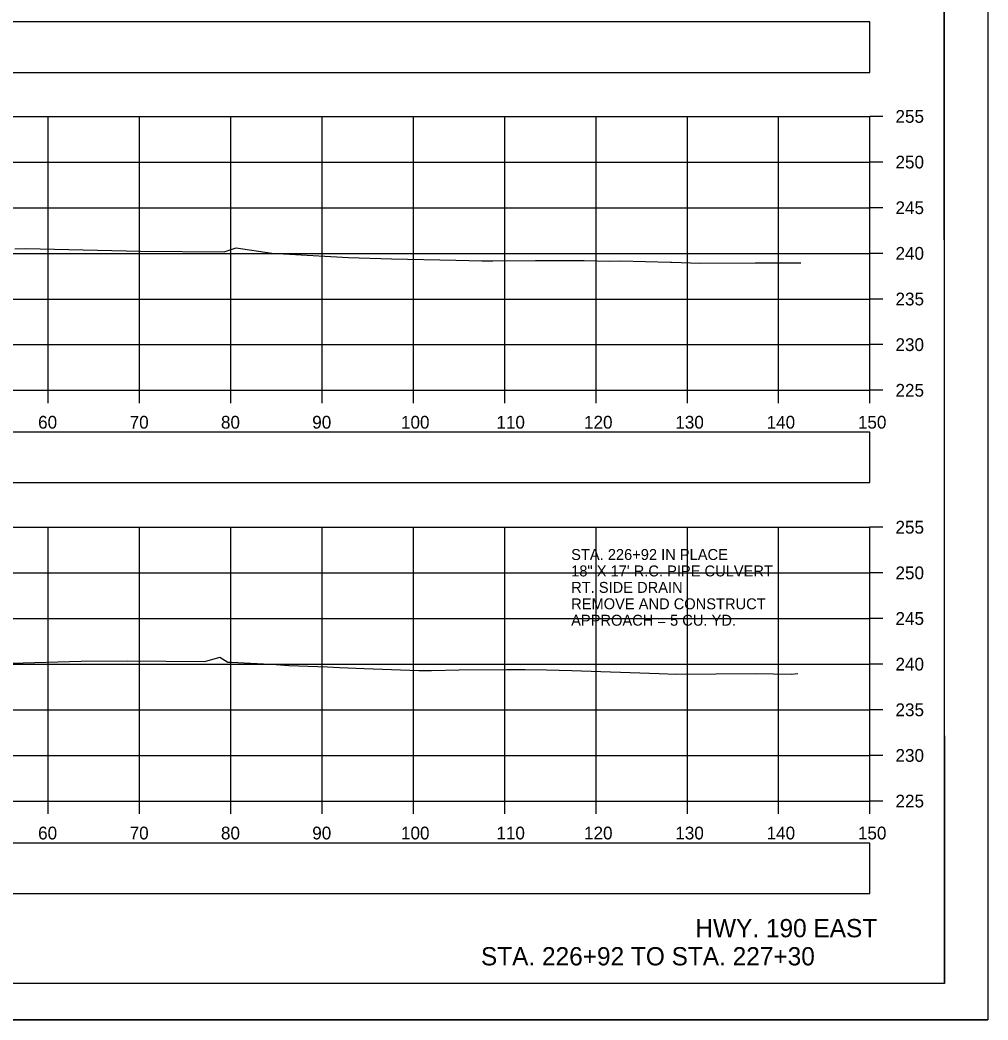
# Model space of a CAD drawing. Extents: x 1369627 to 1374022, y 380035 to 398173.
# Drawn here: x 1372155.4 to 1372261.5, y 386225.6 to 386335.1 of the extents above; entities that cross this region are included whole.
import ezdxf

# ---------------------------------------------------------------- set-up
doc = ezdxf.new("R2010")
doc.units = 0
for name, color, linetype in [('Default', 7, 'Continuous'), ('R_Axis', 7, 'Continuous'), ('R_Axis Annot', 7, 'Continuous'), ('R_Border', 7, 'Continuous'), ('R_Draft', 7, 'Continuous'), ('R_Exist Surface', 7, 'Continuous'), ('R_Grid', 7, 'Continuous'), ('R_No Plot', 7, 'Continuous'), ('R_Water', 7, 'Continuous')]:
    doc.layers.add(name, color=color, linetype=linetype)

msp = doc.modelspace()

# ---------------------------------------------------------------- linework, layer by layer
at = {"layer": 'Default'}
for points in [[(1371948.53, 386329.38), (1372248.53, 386329.38), (1372248.53, 386334.91), (1371948.53, 386334.91)], [(1371948.53, 386284.47), (1372248.53, 386284.47), (1372248.53, 386289.99), (1371948.53, 386289.99)], [(1371948.53, 386239.42), (1372248.53, 386239.42), (1372248.53, 386244.95), (1371948.53, 386244.95)]]:
    msp.add_lwpolyline(points, close=True, dxfattribs=at)
at = {"layer": 'R_Axis'}
for p, q in [((1372248.53, 386294.56), (1372248.53, 386324.56)), ((1372249.93, 386324.56), (1372248.53, 386324.56)), ((1372249.93, 386319.56), (1372248.53, 386319.56)), ((1372249.93, 386314.56), (1372248.53, 386314.56)), ((1372249.93, 386309.56), (1372248.53, 386309.56)), ((1372249.93, 386304.56), (1372248.53, 386304.56)), ((1372249.93, 386299.56), (1372248.53, 386299.56)), ((1371948.53, 386294.56), (1372248.53, 386294.56)), ((1372158.53, 386293.16), (1372158.53, 386294.56)), ((1372168.53, 386293.16), (1372168.53, 386294.56)), ((1372178.53, 386293.16), (1372178.53, 386294.56)), ((1372188.53, 386293.16), (1372188.53, 386294.56)), ((1372198.53, 386293.16), (1372198.53, 386294.56)), ((1372208.53, 386293.16), (1372208.53, 386294.56)), ((1372218.53, 386293.16), (1372218.53, 386294.56)), ((1372228.53, 386293.16), (1372228.53, 386294.56)), ((1372238.53, 386293.16), (1372238.53, 386294.56)), ((1372248.53, 386293.16), (1372248.53, 386294.56)), ((1372249.93, 386294.56), (1372248.53, 386294.56)), ((1372248.53, 386249.56), (1372248.53, 386279.56)), ((1372249.93, 386279.56), (1372248.53, 386279.56)), ((1372249.93, 386274.56), (1372248.53, 386274.56)), ((1372249.93, 386269.56), (1372248.53, 386269.56)), ((1372249.93, 386264.56), (1372248.53, 386264.56)), ((1372249.93, 386259.56), (1372248.53, 386259.56)), ((1372249.93, 386254.56), (1372248.53, 386254.56)), ((1371948.53, 386249.56), (1372248.53, 386249.56)), ((1372158.53, 386248.16), (1372158.53, 386249.56)), ((1372168.53, 386248.16), (1372168.53, 386249.56)), ((1372178.53, 386248.16), (1372178.53, 386249.56)), ((1372188.53, 386248.16), (1372188.53, 386249.56)), ((1372198.53, 386248.16), (1372198.53, 386249.56)), ((1372208.53, 386248.16), (1372208.53, 386249.56)), ((1372218.53, 386248.16), (1372218.53, 386249.56)), ((1372228.53, 386248.16), (1372228.53, 386249.56)), ((1372238.53, 386248.16), (1372238.53, 386249.56)), ((1372248.53, 386248.16), (1372248.53, 386249.56)), ((1372249.93, 386249.56), (1372248.53, 386249.56))]:
    msp.add_line(p, q, dxfattribs=at)
at = {"layer": 'R_Border'}
for q in [(1372256.71, 386435.02), (1371940.53, 386229.56)]:
    msp.add_line((1372256.71, 386229.56), q, dxfattribs=at)
at = {"layer": 'R_Exist Surface'}
for points in [[(1372154.85, 386310.06), (1372156.07, 386310.1), (1372168.61, 386309.79), (1372177.81, 386309.71), (1372179.12, 386310.18), (1372183.01, 386309.59), (1372186.88, 386309.38), (1372191.41, 386309.11), (1372196.12, 386308.95), (1372203.17, 386308.82), (1372206.03, 386308.75), (1372207.21, 386308.75), (1372211.9, 386308.78), (1372217.23, 386308.76), (1372220.02, 386308.72), (1372221.19, 386308.73), (1372226.7, 386308.59), (1372226.81, 386308.59), (1372229.93, 386308.48), (1372235.95, 386308.51), (1372238.87, 386308.51), (1372239.41, 386308.52), (1372240.64, 386308.52), (1372240.96, 386308.51)], [(1372154.48, 386264.67), (1372162.11, 386264.88), (1372167.15, 386264.91), (1372175.69, 386264.84), (1372177.31, 386265.31), (1372178.2, 386264.79), (1372178.61, 386264.76), (1372183.47, 386264.53), (1372184.87, 386264.4), (1372189.1, 386264.26), (1372190.43, 386264.18), (1372193.14, 386264.09), (1372199.1, 386263.85), (1372200.51, 386263.85), (1372203.55, 386263.92), (1372208.76, 386263.96), (1372210.75, 386263.98), (1372213.11, 386263.92), (1372215.89, 386263.88), (1372225.45, 386263.53), (1372227.32, 386263.47), (1372236, 386263.52), (1372239.93, 386263.46), (1372240.63, 386263.52)]]:
    msp.add_lwpolyline(points, dxfattribs=at)
at = {"layer": 'R_Grid'}
for p, q in [((1371948.53, 386324.56), (1372248.53, 386324.56)), ((1372158.53, 386294.56), (1372158.53, 386324.56)), ((1372168.53, 386294.56), (1372168.53, 386324.56)), ((1372178.53, 386294.56), (1372178.53, 386324.56)), ((1372188.53, 386294.56), (1372188.53, 386324.56)), ((1372198.53, 386294.56), (1372198.53, 386324.56)), ((1372208.53, 386294.56), (1372208.53, 386324.56)), ((1372218.53, 386294.56), (1372218.53, 386324.56)), ((1372228.53, 386294.56), (1372228.53, 386324.56)), ((1372238.53, 386294.56), (1372238.53, 386324.56)), ((1372248.53, 386294.56), (1372248.53, 386324.56)), ((1371948.53, 386319.56), (1372248.53, 386319.56)), ((1371948.53, 386314.56), (1372248.53, 386314.56)), ((1371948.53, 386309.56), (1372248.53, 386309.56)), ((1371948.53, 386304.56), (1372248.53, 386304.56)), ((1371948.53, 386299.56), (1372248.53, 386299.56)), ((1371948.53, 386294.56), (1372248.53, 386294.56)), ((1371948.53, 386279.56), (1372248.53, 386279.56)), ((1372158.53, 386249.56), (1372158.53, 386279.56)), ((1372168.53, 386249.56), (1372168.53, 386279.56)), ((1372178.53, 386249.56), (1372178.53, 386279.56)), ((1372188.53, 386249.56), (1372188.53, 386279.56)), ((1372198.53, 386249.56), (1372198.53, 386279.56)), ((1372208.53, 386249.56), (1372208.53, 386279.56)), ((1372218.53, 386249.56), (1372218.53, 386279.56)), ((1372228.53, 386249.56), (1372228.53, 386279.56)), ((1372238.53, 386249.56), (1372238.53, 386279.56)), ((1372248.53, 386249.56), (1372248.53, 386279.56)), ((1371948.53, 386274.56), (1372248.53, 386274.56)), ((1371948.53, 386269.56), (1372248.53, 386269.56)), ((1371948.53, 386264.56), (1372248.53, 386264.56)), ((1371948.53, 386259.56), (1372248.53, 386259.56)), ((1371948.53, 386254.56), (1372248.53, 386254.56)), ((1371948.53, 386249.56), (1372248.53, 386249.56))]:
    msp.add_line(p, q, dxfattribs=at)
at = {"layer": 'R_No Plot'}
msp.add_line((1371928.13, 386225.58), (1372261.46, 386225.58), dxfattribs=at)
for points in [[(1371928.12, 386438.92), (1372261.46, 386438.92), (1372261.46, 386225.58), (1371928.12, 386225.58)], [(1372174.45, 386435.02), (1372194.07, 386435.02), (1372194.07, 386425.14), (1372210.18, 386425.14), (1372233.38, 386425.14), (1372233.38, 386392.47), (1372256.59, 386392.47), (1372256.71, 386229.56), (1371940.53, 386229.56), (1371940.53, 386435.02)]]:
    msp.add_lwpolyline(points, close=True, dxfattribs=at)

# ---------------------------------------------------------------- texts
at = {"layer": 'R_Axis Annot'}
for s, p in [('255', (1372251.33, 386323.86)), ('250', (1372251.33, 386318.86)), ('245', (1372251.33, 386313.86)), ('240', (1372251.33, 386308.86)), ('235', (1372251.33, 386303.86)), ('230', (1372251.33, 386298.86)), ('225', (1372251.33, 386293.86)), ('60', (1372157.41, 386290.36)), ('70', (1372167.44, 386290.36)), ('80', (1372177.44, 386290.36)), ('90', (1372187.44, 386290.36)), ('100', (1372197.16, 386290.36)), ('110', (1372207.61, 386290.36)), ('120', (1372217.21, 386290.36)), ('130', (1372227.21, 386290.36)), ('140', (1372237.21, 386290.36)), ('150', (1372247.21, 386290.36)), ('255', (1372251.33, 386278.86)), ('250', (1372251.33, 386273.86)), ('245', (1372251.33, 386268.86)), ('240', (1372251.33, 386263.86)), ('235', (1372251.33, 386258.86)), ('230', (1372251.33, 386253.86)), ('225', (1372251.33, 386248.86)), ('60', (1372157.41, 386245.36)), ('70', (1372167.44, 386245.36)), ('80', (1372177.44, 386245.36)), ('90', (1372187.44, 386245.36)), ('100', (1372197.16, 386245.36)), ('110', (1372207.61, 386245.36)), ('120', (1372217.21, 386245.36)), ('130', (1372227.21, 386245.36)), ('140', (1372237.21, 386245.36)), ('150', (1372247.21, 386245.36))]:
    msp.add_text(s, height=1.4, dxfattribs=at).set_placement(p)
at = {"layer": 'R_Draft'}
for s, p in [('HWY. 190 EAST', (1372229.41, 386234.64)), ('STA. 226+92 TO STA. 227+30', (1372205.92, 386231.56))]:
    msp.add_text(s, height=2, dxfattribs=at).set_placement(p)
at = {"layer": 'R_Water'}
for s, p in [('STA. 226+92 IN PLACE', (1372215.8, 386275.97)), ('18" X 17\' R.C. PIPE CULVERT', (1372215.8, 386274.17)), ('RT. SIDE DRAIN', (1372215.8, 386272.37)), ('REMOVE AND CONSTRUCT', (1372215.8, 386270.57)), ('APPROACH = 5 CU. YD.', (1372215.8, 386268.77))]:
    msp.add_text(s, height=1.2, dxfattribs=at).set_placement(p)

doc.saveas('drawing.dxf')
